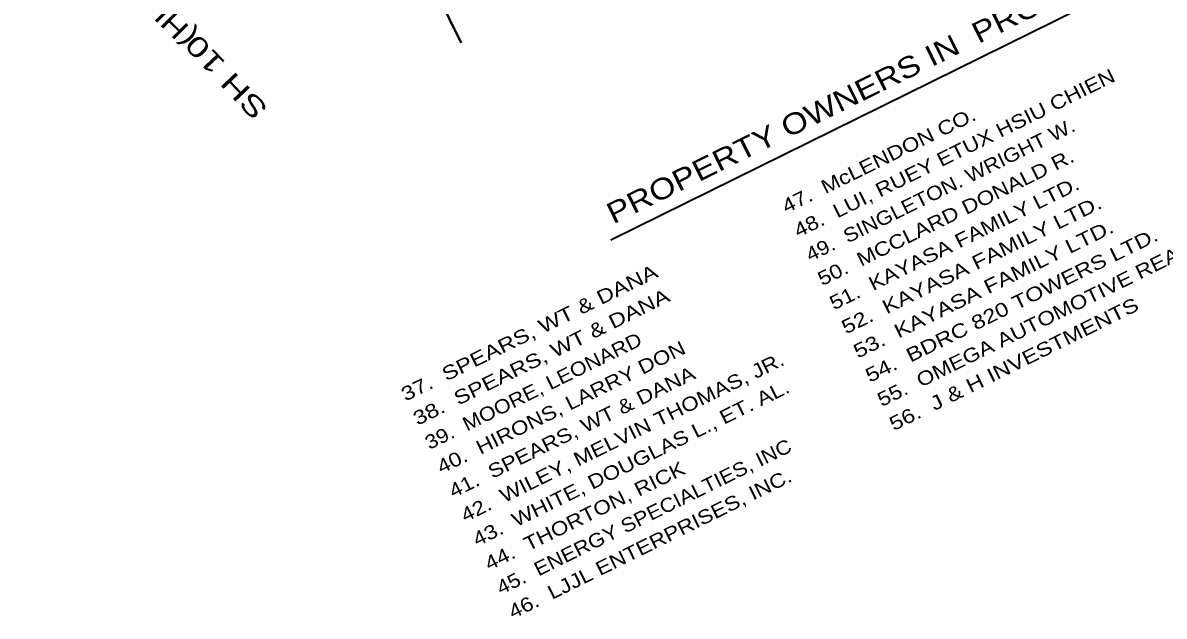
# Model space of a CAD drawing. Extents: x 2356431 to 2371438, y 6972864 to 6982525.
# Drawn here: x 2366973 to 2368116, y 6978913 to 6979508 of the extents above; entities that cross this region are included whole.
import ezdxf

# ---------------------------------------------------------------- set-up
doc = ezdxf.new("R2010")
doc.units = 0
doc.header["$LTSCALE"] = 5.6
for name, color, linetype, lineweight in [('13', 7, 'Continuous', 13), ('17', 7, 'Continuous', 35), ('18', 7, 'Continuous', 35), ('48', 7, 'Continuous', 25)]:
    doc.layers.add(name, color=color, linetype=linetype, lineweight=lineweight)

msp = doc.modelspace()

# ---------------------------------------------------------------- linework, layer by layer
at = {"layer": '17'}
msp.add_line((2367561.881, 6979290.19), (2368209.441, 6979609.782), dxfattribs=at)
at = {"layer": '48', "lineweight": 40}
msp.add_line((2367386.658, 6979538.749), (2367411.927, 6979487.55), dxfattribs=at)

# ---------------------------------------------------------------- texts
at = {"layer": '13'}
for s, rotation, width, p in [('(HURST BLVD)', 135.331, 1.25, (2367148.363, 6979495.458)), ('SH 10', 133.319, 1.4, (2367219.509, 6979422.17))]:
    msp.add_text(s, height=20, rotation=rotation, dxfattribs=dict(at, width=width)).set_placement(p)
at = {"layer": '17', "width": 1.2}
msp.add_text('PROPERTY OWNERS IN  PROJECT VICINITY', height=21, rotation=26.268, dxfattribs=at).set_placement((2367564.429, 6979305.731))
at = {"layer": '18'}
for s, width, p in [('48.  LUI, RUEY ETUX HSIU CHIEN', 1.2, (2367749.719, 6979292.263)), ('47.  McLENDON CO.', 1.2, (2367737.77, 6979316.475)), ('49.  SINGLETON. WRIGHT W.', 1.15, (2367761.669, 6979268.051)), ('50.  MCCLARD DONALD R.', 1.2, (2367773.618, 6979243.839)), ('51.  KAYASA FAMILY LTD.', 1.2, (2367785.568, 6979219.626)), ('52.  KAYASA FAMILY LTD.', 1.25, (2367797.517, 6979195.414)), ('55.  OMEGA AUTOMOTIVE REAL ESTATE', 1.2, (2367833.366, 6979122.777)), ('53.  KAYASA FAMILY LTD.', 1.25, (2367809.467, 6979171.202)), ('54.  BDRC 820 TOWERS LTD.', 1.25, (2367821.416, 6979146.99)), ('37.  SPEARS, WT & DANA', 1.25, (2367356.216, 6979128.166)), ('38.  SPEARS, WT & DANA', 1.25, (2367368.165, 6979103.955)), ('56.  J & H INVESTMENTS', 1.25, (2367845.316, 6979098.565)), ('39.  MOORE, LEONARD', 1.15, (2367380.114, 6979079.743)), ('40.  HIRONS, LARRY DON', 1.2, (2367392.064, 6979055.531)), ('42.  WILEY, MELVIN THOMAS, JR.', 1.2, (2367415.962, 6979007.107)), ('41.  SPEARS, WT & DANA', 1.2, (2367404.013, 6979031.319)), ('43.  WHITE, DOUGLAS L., ET. AL.', 1.2, (2367427.912, 6978982.895)), ('45.  ENERGY SPECIALTIES, INC', 1.15, (2367451.81, 6978934.472)), ('44.  THORTON, RICK ', 1.2, (2367439.861, 6978958.684)), ('46.  LJJL ENTERPRISES, INC.', 1.2, (2367463.76, 6978910.26))]:
    msp.add_text(s, height=14, rotation=26.268, dxfattribs=dict(at, width=width)).set_placement(p)

doc.saveas('drawing.dxf')
